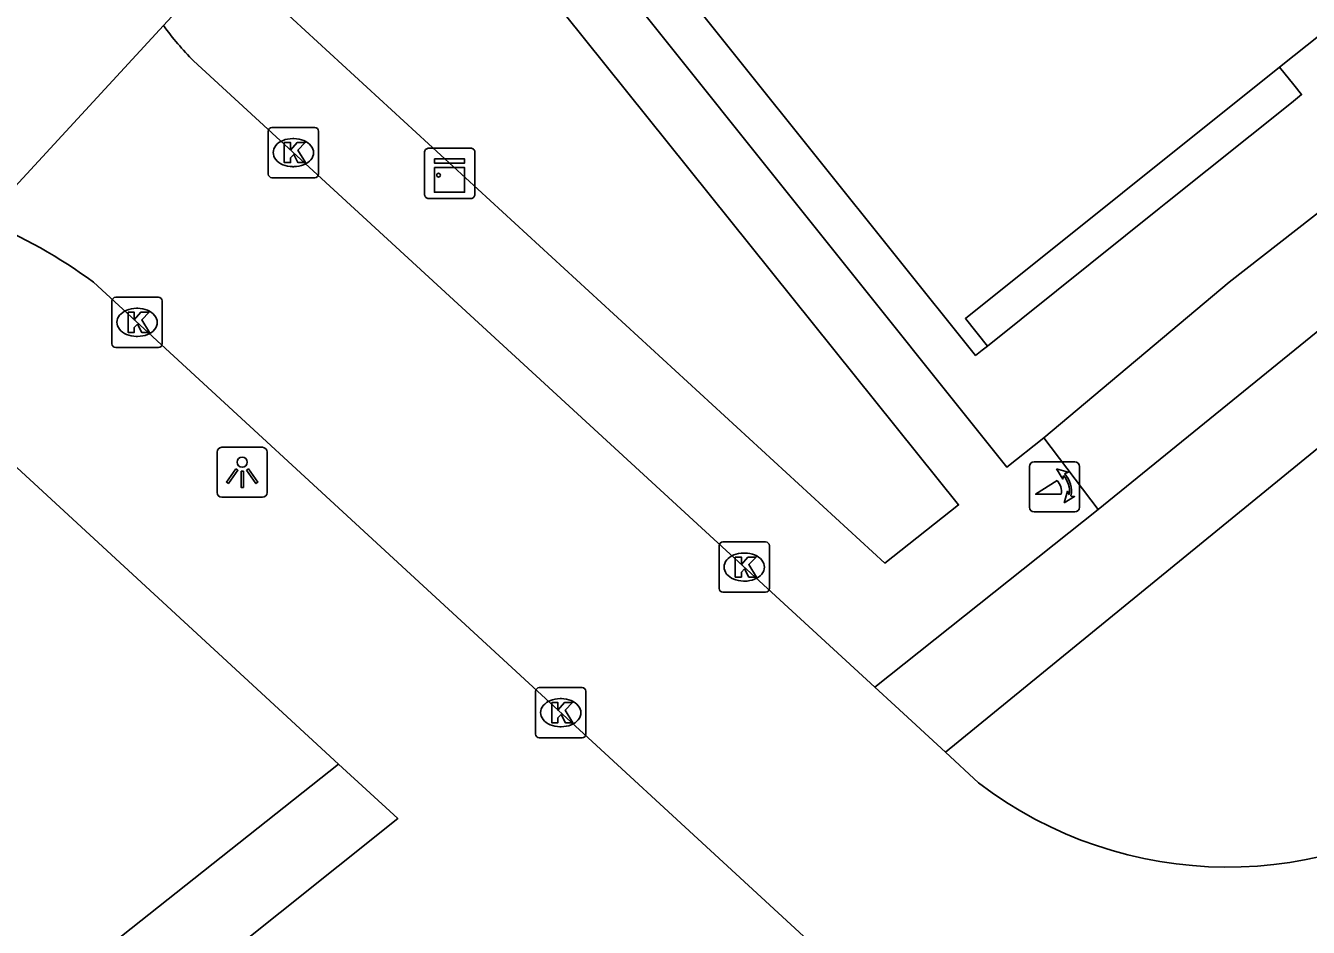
# Model space of a CAD drawing. Extents: x 159040 to 160094, y 381214 to 382518.
# Drawn here: x 159665.82 to 159691.35, y 381820.24 to 381838.2 of the extents above; entities that cross this region are included whole.
import ezdxf

# ---------------------------------------------------------------- set-up
doc = ezdxf.new("R2010")
doc.units = 0
for name, color, linetype in [('IMGEO_Haag', 7, 'Continuous'), ('IMGEO_Kast', 7, 'Continuous'), ('IMGEO_Kolk', 7, 'Continuous'), ('IMGEO_Lichtpunt', 7, 'Continuous'), ('IMGEO_Pand', 7, 'Continuous'), ('IMGEO_Pand_overbouw', 7, 'Continuous'), ('IMGEO_Poller', 7, 'Continuous'), ('IMGEO_Rijbaan_lokaal_open', 7, 'Continuous'), ('IMGEO_Voetpad_gesloten', 7, 'Continuous'), ('IMGEO_Voetpad_open', 7, 'Continuous')]:
    doc.layers.add(name, color=color, linetype=linetype)

msp = doc.modelspace()

# ---------------------------------------------------------------- linework, layer by layer
at = {"layer": 'IMGEO_Haag'}
for points in [[(159684.126, 381823.723), (159693.082, 381831.042)], [(159672.049, 381823.487), (159655.728, 381810.546)]]:
    msp.add_lwpolyline(points, dxfattribs=at)
at = {"layer": 'IMGEO_Kast'}
for p, q in [((159673.759, 381834.828), (159673.759, 381835.669)), ((159673.759, 381835.669), (159673.759, 381834.828)), ((159673.834, 381835.753), (159674.675, 381835.753)), ((159674.675, 381835.753), (159673.834, 381835.753)), ((159674.759, 381835.678), (159674.759, 381834.837)), ((159674.759, 381834.837), (159674.759, 381835.678)), ((159674.684, 381834.753), (159673.843, 381834.753)), ((159673.843, 381834.753), (159674.684, 381834.753))]:
    msp.add_line(p, q, dxfattribs=at)
for points in [[(159673.954, 381835.543), (159674.554, 381835.543), (159674.554, 381835.458), (159673.954, 381835.458), (159673.954, 381835.543)], [(159673.954, 381835.368), (159674.554, 381835.368), (159674.554, 381834.879), (159673.954, 381834.879), (159673.954, 381835.368)]]:
    msp.add_lwpolyline(points, dxfattribs=at)
msp.add_circle((159674.038, 381835.217), 0.0377, dxfattribs=at)
for centre, start, end in [((159673.837, 381835.675), 92.4484, 184.2845), ((159673.837, 381835.675), 92.4484, 184.2845), ((159674.681, 381835.675), 2.4484, 94.2845), ((159674.681, 381835.675), 2.4484, 94.2845), ((159673.837, 381834.831), 182.4484, 274.2845), ((159673.837, 381834.831), 182.4484, 274.2845), ((159674.681, 381834.831), 272.4484, 4.2845), ((159674.681, 381834.831), 272.4484, 4.2845)]:
    msp.add_arc(centre, 0.0779, start, end, dxfattribs=at)
at = {"layer": 'IMGEO_Kolk'}
for p, q in [((159670.722, 381836.167), (159671.574, 381836.167)), ((159670.647, 381835.241), (159670.647, 381836.093)), ((159671.135, 381835.947), (159671.16, 381835.947)), ((159671.648, 381836.093), (159671.648, 381835.241)), ((159671.158, 381835.387), (159671.133, 381835.387)), ((159671.574, 381835.167), (159670.722, 381835.167)), ((159667.537, 381831.86), (159667.537, 381832.712)), ((159667.612, 381832.786), (159668.464, 381832.786)), ((159668.538, 381832.712), (159668.538, 381831.86)), ((159668.025, 381832.566), (159668.05, 381832.566)), ((159668.048, 381832.006), (159668.023, 381832.006)), ((159668.464, 381831.786), (159667.612, 381831.786)), ((159679.62, 381826.986), (159679.62, 381827.838)), ((159679.695, 381827.912), (159680.547, 381827.912)), ((159680.621, 381827.838), (159680.621, 381826.986)), ((159680.108, 381827.692), (159680.133, 381827.692)), ((159680.131, 381827.132), (159680.106, 381827.132)), ((159680.547, 381826.912), (159679.695, 381826.912)), ((159675.968, 381824.086), (159675.968, 381824.938)), ((159676.043, 381825.012), (159676.895, 381825.012)), ((159676.969, 381824.938), (159676.969, 381824.086)), ((159676.456, 381824.792), (159676.481, 381824.792)), ((159676.479, 381824.232), (159676.454, 381824.232)), ((159676.895, 381824.012), (159676.043, 381824.012))]:
    msp.add_line(p, q, dxfattribs=at)
for points in [[(159670.722, 381836.167), (159671.574, 381836.167)], [(159670.647, 381835.241), (159670.647, 381836.093)], [(159671.648, 381836.093), (159671.648, 381835.241)], [(159670.968, 381835.867), (159671.091, 381835.867), (159671.091, 381835.716), (159671.221, 381835.867), (159671.385, 381835.867), (159671.239, 381835.716), (159671.392, 381835.467), (159671.24, 381835.467), (159671.155, 381835.631), (159671.091, 381835.564), (159671.091, 381835.467), (159670.968, 381835.467), (159670.968, 381835.867)], [(159671.574, 381835.167), (159670.722, 381835.167)], [(159667.537, 381831.86), (159667.537, 381832.712)], [(159667.612, 381832.786), (159668.464, 381832.786)], [(159668.538, 381832.712), (159668.538, 381831.86)], [(159667.858, 381832.486), (159667.981, 381832.486), (159667.981, 381832.335), (159668.111, 381832.486), (159668.275, 381832.486), (159668.129, 381832.335), (159668.282, 381832.086), (159668.13, 381832.086), (159668.045, 381832.25), (159667.981, 381832.183), (159667.981, 381832.086), (159667.858, 381832.086), (159667.858, 381832.486)], [(159668.464, 381831.786), (159667.612, 381831.786)], [(159679.62, 381826.986), (159679.62, 381827.838)], [(159679.695, 381827.912), (159680.547, 381827.912)], [(159680.621, 381827.838), (159680.621, 381826.986)], [(159679.941, 381827.612), (159680.064, 381827.612), (159680.064, 381827.461), (159680.194, 381827.612), (159680.358, 381827.612), (159680.212, 381827.461), (159680.365, 381827.212), (159680.213, 381827.212), (159680.128, 381827.376), (159680.064, 381827.309), (159680.064, 381827.212), (159679.941, 381827.212), (159679.941, 381827.612)], [(159680.547, 381826.912), (159679.695, 381826.912)], [(159675.968, 381824.086), (159675.968, 381824.938)], [(159676.043, 381825.012), (159676.895, 381825.012)], [(159676.969, 381824.938), (159676.969, 381824.086)], [(159676.289, 381824.712), (159676.412, 381824.712), (159676.412, 381824.561), (159676.542, 381824.712), (159676.706, 381824.712), (159676.56, 381824.561), (159676.713, 381824.312), (159676.561, 381824.312), (159676.476, 381824.476), (159676.412, 381824.409), (159676.412, 381824.312), (159676.289, 381824.312), (159676.289, 381824.712)], [(159676.895, 381824.012), (159676.043, 381824.012)]]:
    msp.add_lwpolyline(points, dxfattribs=at)
for centre, start, end in [((159670.724, 381836.091), 91.552, 178.448), ((159670.724, 381836.091), 91.552, 178.448), ((159671.572, 381836.091), 1.552, 88.448), ((159671.572, 381836.091), 1.552, 88.448), ((159670.724, 381835.243), 181.552, 268.448), ((159670.724, 381835.243), 181.552, 268.448), ((159671.572, 381835.243), 271.552, 358.448), ((159671.572, 381835.243), 271.552, 358.448), ((159667.614, 381832.71), 91.552, 178.448), ((159667.614, 381832.71), 91.552, 178.448), ((159668.462, 381832.71), 1.552, 88.448), ((159668.462, 381832.71), 1.552, 88.448), ((159667.614, 381831.862), 181.552, 268.448), ((159667.614, 381831.862), 181.552, 268.448), ((159668.462, 381831.862), 271.552, 358.448), ((159668.462, 381831.862), 271.552, 358.448), ((159679.697, 381827.836), 91.552, 178.448), ((159679.697, 381827.836), 91.552, 178.448), ((159680.545, 381827.836), 1.552, 88.448), ((159680.545, 381827.836), 1.552, 88.448), ((159679.697, 381826.988), 181.552, 268.448), ((159679.697, 381826.988), 181.552, 268.448), ((159680.545, 381826.988), 271.552, 358.448), ((159680.545, 381826.988), 271.552, 358.448), ((159676.045, 381824.936), 91.552, 178.448), ((159676.045, 381824.936), 91.552, 178.448), ((159676.893, 381824.936), 1.552, 88.448), ((159676.893, 381824.936), 1.552, 88.448), ((159676.045, 381824.088), 181.552, 268.448), ((159676.045, 381824.088), 181.552, 268.448), ((159676.893, 381824.088), 271.552, 358.448), ((159676.893, 381824.088), 271.552, 358.448)]:
    msp.add_arc(centre, 0.0765, start, end, dxfattribs=at)
for centre, major_axis, ratio, start_param, end_param in [((159671.134, 381835.667), (-0.387, 0.002), 0.722429, 4.712389, 7.853982), ((159671.159, 381835.667), (-0.39, 0.002), 0.717154, 1.570796, 4.712389), ((159668.024, 381832.286), (-0.387, 0.002), 0.722429, 4.712389, 7.853982), ((159668.049, 381832.286), (-0.39, 0.002), 0.717154, 1.570796, 4.712389), ((159680.107, 381827.412), (-0.387, 0.002), 0.722429, 4.712389, 7.853982), ((159680.132, 381827.412), (-0.39, 0.002), 0.717154, 1.570796, 4.712389), ((159676.455, 381824.512), (-0.387, 0.002), 0.722429, 4.712389, 7.853982), ((159676.48, 381824.512), (-0.39, 0.002), 0.717154, 1.570796, 4.712389)]:
    msp.add_ellipse(centre, major_axis=major_axis, ratio=ratio, start_param=start_param, end_param=end_param, dxfattribs=at)
at = {"layer": 'IMGEO_Lichtpunt'}
for p, q in [((159670.532, 381829.798), (159669.724, 381829.798)), ((159670.532, 381829.798), (159669.724, 381829.798)), ((159669.63, 381829.703), (159669.63, 381828.896)), ((159669.63, 381829.703), (159669.63, 381828.896)), ((159670.626, 381828.896), (159670.626, 381829.703)), ((159670.626, 381828.896), (159670.626, 381829.703)), ((159669.724, 381828.802), (159670.532, 381828.802)), ((159669.724, 381828.802), (159670.532, 381828.802))]:
    msp.add_line(p, q, dxfattribs=at)
for points in [[(159670.004, 381829.367), (159670.043, 381829.339), (159669.855, 381829.077), (159669.817, 381829.104), (159670.004, 381829.367)], [(159670.106, 381829.319), (159670.153, 381829.319), (159670.153, 381828.997), (159670.106, 381828.997), (159670.106, 381829.319)], [(159670.216, 381829.339), (159670.254, 381829.366), (159670.441, 381829.104), (159670.402, 381829.076), (159670.216, 381829.339)]]:
    msp.add_lwpolyline(points, dxfattribs=at)
msp.add_circle((159670.129, 381829.501), 0.0994, dxfattribs=at)
for centre, start, end in [((159669.724, 381829.703), 90, 180), ((159669.724, 381829.703), 90, 180), ((159670.532, 381829.703), 0, 90), ((159670.532, 381829.703), 0, 90), ((159669.724, 381828.896), 180, 270), ((159669.724, 381828.896), 180, 270), ((159670.532, 381828.896), 270, 0), ((159670.532, 381828.896), 270, 360)]:
    msp.add_arc(centre, 0.0946, start, end, dxfattribs=at)
at = {"layer": 'IMGEO_Pand'}
msp.add_lwpolyline([(159699.779, 381842.44), (159699.684, 381842.362), (159699.083, 381843.115), (159698.642, 381843.667), (159692.456, 381838.715), (159690.777, 381837.369), (159684.522, 381832.36), (159684.96, 381831.814), (159684.855, 381831.73), (159684.725, 381831.626), (159678.435, 381839.496)], dxfattribs=at)
at = {"layer": 'IMGEO_Pand_overbouw'}
msp.add_lwpolyline([(159690.777, 381837.369), (159684.522, 381832.36), (159684.96, 381831.814), (159688.378, 381834.551), (159688.512, 381834.658), (159691.012, 381836.66), (159691.214, 381836.822), (159691.057, 381837.017)], close=True, dxfattribs=at)
at = {"layer": 'IMGEO_Poller'}
for p, q in [((159685.796, 381829.412), (159685.796, 381828.605)), ((159685.796, 381829.412), (159685.796, 381828.605)), ((159686.698, 381829.507), (159685.89, 381829.507)), ((159686.698, 381829.507), (159685.89, 381829.507)), ((159686.792, 381828.605), (159686.792, 381829.412)), ((159686.792, 381828.605), (159686.792, 381829.412)), ((159685.89, 381828.51), (159686.698, 381828.51)), ((159685.89, 381828.51), (159686.698, 381828.51))]:
    msp.add_line(p, q, dxfattribs=at)
for points in [[(159686.475, 381829.236), (159686.463, 381829.163), (159686.338, 381829.368)], [(159686.338, 381829.368), (159686.569, 381829.302), (159686.498, 381829.27)], [(159686.431, 381828.863), (159685.918, 381828.863), (159686.348, 381829.138)], [(159686.491, 381828.691), (159686.557, 381828.922), (159686.587, 381828.854)], [(159686.623, 381828.827), (159686.695, 381828.816), (159686.491, 381828.691)]]:
    msp.add_lwpolyline(points, dxfattribs=at)
for centre, radius, start, end in [((159685.89, 381829.412), 0.0946, 90, 180), ((159685.89, 381829.412), 0.0946, 90, 180), ((159686.117, 381828.923), 0.516, 349.3569, 42.2912), ((159686.698, 381829.412), 0.0946, 0, 90), ((159686.698, 381829.412), 0.0946, 0, 90), ((159686.103, 381828.913), 0.332, 351.3247, 42.4854), ((159686.117, 381828.923), 0.476, 351.7527, 41.1691), ((159685.89, 381828.605), 0.0946, 180, 270), ((159685.89, 381828.605), 0.0946, 180, 270), ((159686.698, 381828.605), 0.0946, 270, 0), ((159686.698, 381828.605), 0.0946, 270, 0)]:
    msp.add_arc(centre, radius, start, end, dxfattribs=at)
at = {"layer": 'IMGEO_Rijbaan_lokaal_open'}
for points in [[(159664.979, 381834.318), (159668.563, 381838.196)], [(159682.722, 381825.02), (159669.161, 381837.495)], [(159689.119, 381812.848), (159667.17, 381833.086)], [(159682.722, 381825.02), (159683.125, 381824.648), (159683.458, 381824.34), (159683.792, 381824.031), (159684.126, 381823.723)], [(159684.126, 381823.723), (159684.783, 381823.115)]]:
    msp.add_lwpolyline(points, dxfattribs=at)
for centre, radius, start, end in [((159673.508, 381841.809), 6.124, 216.152, 224.7808), ((159661.052, 381824.769), 10.325, 53.6591, 67.6428), ((159689.745, 381829.603), 8.168, 232.5883, 306.6076)]:
    msp.add_arc(centre, radius, start, end, dxfattribs=at)
at = {"layer": 'IMGEO_Voetpad_gesloten'}
for points in [[(159759.91, 381838.199), (159731.741, 381864.255), (159729.111, 381864.371), (159711.176, 381850.04), (159696.84, 381838.731), (159696.855, 381838.62), (159689.775, 381833.087), (159686.085, 381829.985)], [(159691.958, 381832.457), (159687.165, 381828.558)], [(159686.085, 381829.985), (159687.165, 381828.558)]]:
    msp.add_lwpolyline(points, dxfattribs=at)
at = {"layer": 'IMGEO_Voetpad_open'}
for points in [[(159677.56, 381848.213), (159680.728, 381844.314), (159675.3, 381839.99), (159684.387, 381828.649), (159682.917, 381827.493), (159670.647, 381838.785), (159671.035, 381840.872)], [(159668.563, 381838.196), (159671.035, 381840.872)], [(159678.435, 381839.496), (159677.742, 381838.921), (159685.347, 381829.403), (159686.085, 381829.985)], [(159662.826, 381831.988), (159672.049, 381823.487)], [(159687.165, 381828.558), (159682.722, 381825.02)], [(159672.049, 381823.487), (159673.225, 381822.404), (159656.759, 381809.248), (159655.728, 381810.546)]]:
    msp.add_lwpolyline(points, dxfattribs=at)

doc.saveas('drawing.dxf')
